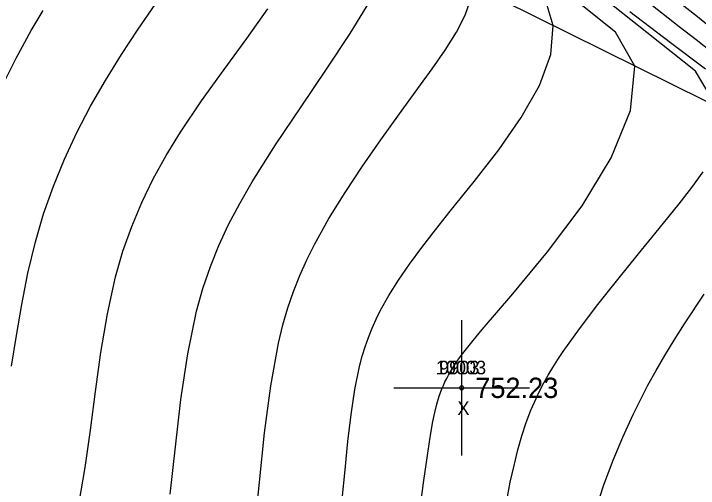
# Model space of a CAD drawing. Extents: x 1378535 to 1380697, y 997729 to 1000024.
# Drawn here: x 1379052.3 to 1379102.8, y 999421.6 to 999456.7 of the extents above; entities that cross this region are included whole.
import ezdxf

# ---------------------------------------------------------------- set-up
doc = ezdxf.new("R2010")
doc.units = 0
for name, color, linetype in [('RD_DTM_BkLn2', 7, 'Continuous'), ('RD_DTM_Major1', 7, 'Continuous'), ('RD_DTM_Minor1', 7, 'Continuous'), ('RD_EX_Misc', 7, 'Continuous'), ('RD_EX_Misc_txCode', 7, 'Continuous'), ('RD_EX_TX_Misc_ELEV', 7, 'Continuous'), ('RD_SMD_Locator', 7, 'Continuous')]:
    doc.layers.add(name, color=color, linetype=linetype)

msp = doc.modelspace()

# ---------------------------------------------------------------- linework, layer by layer
at = {"layer": 'RD_DTM_BkLn2'}
msp.add_lwpolyline([(1379120.522, 999436.728), (1379105.901, 999448.958), (1379055.44, 999473.982), (1379013.575, 999506.052), (1378969.754, 999549.783), (1378921.742, 999588.169), (1378887.745, 999620.093), (1378838.962, 999666.497), (1378808.003, 999710.025), (1378787.76, 999741.475)], dxfattribs=at)
at = {"layer": 'RD_DTM_Major1'}
for points in [[(1379070.036, 999418.405), (1379070.396, 999422.077), (1379070.778, 999425.713), (1379071.232, 999429.178), (1379071.808, 999432.339), (1379072.135, 999433.687), (1379072.504, 999434.956), (1379072.919, 999436.166), (1379073.382, 999437.336), (1379073.898, 999438.484), (1379074.47, 999439.629), (1379075.535, 999441.541), (1379076.728, 999443.479), (1379078.015, 999445.428), (1379079.363, 999447.368), (1379080.739, 999449.284), (1379082.107, 999451.158), (1379083.157, 999452.6), (1379084.126, 999453.991), (1379084.957, 999455.319), (1379085.594, 999456.571), (1379085.983, 999457.734)], [(1379104.895, 999452.978), (1379102.641, 999454.742), (1379101.396, 999455.717), (1379098.952, 999457.637)]]:
    msp.add_lwpolyline(points, dxfattribs=at)
at = {"layer": 'RD_DTM_Minor1'}
for points in [[(1379104.158, 999449.822), (1379102.598, 999452.428), (1379099.014, 999455.282), (1379095.458, 999458.115)], [(1379063.819, 999421.172), (1379064.198, 999424.682), (1379064.607, 999428.173), (1379065.109, 999431.546), (1379065.761, 999434.699), (1379066.231, 999436.39), (1379066.778, 999438.002), (1379067.408, 999439.566), (1379068.129, 999441.109), (1379068.948, 999442.661), (1379069.869, 999444.251), (1379071.598, 999446.986), (1379073.479, 999449.797), (1379075.365, 999452.58), (1379077.11, 999455.229), (1379078.568, 999457.642)], [(1379104.263, 999455.221), (1379102.754, 999456.441), (1379101.186, 999457.695)], [(1379052.095, 999430.644), (1379052.47, 999432.9), (1379052.862, 999435.204), (1379053.311, 999437.522), (1379053.855, 999439.822), (1379054.468, 999441.901), (1379055.187, 999443.939), (1379056.009, 999445.939), (1379056.926, 999447.904), (1379057.934, 999449.837), (1379059.025, 999451.741), (1379060.218, 999453.657), (1379061.456, 999455.533), (1379062.705, 999457.354)], [(1379076.517, 999420.818), (1379076.723, 999422.992), (1379076.933, 999425.082), (1379077.168, 999427.065), (1379077.449, 999428.92), (1379077.798, 999430.623), (1379077.991, 999431.367), (1379078.206, 999432.081), (1379078.446, 999432.77), (1379078.714, 999433.443), (1379079.011, 999434.107), (1379079.34, 999434.769), (1379079.958, 999435.87), (1379080.671, 999437), (1379081.481, 999438.172), (1379082.388, 999439.402), (1379083.393, 999440.701), (1379084.496, 999442.086), (1379086.265, 999444.281), (1379088.07, 999446.613), (1379089.734, 999449.006), (1379091.078, 999451.386), (1379091.925, 999453.677), (1379092.096, 999455.804), (1379091.567, 999457.535)], [(1379082.056, 999418.416), (1379082.528, 999422.024), (1379082.952, 999425.051), (1379083.076, 999425.832), (1379083.205, 999426.551), (1379083.344, 999427.215), (1379083.499, 999427.833), (1379083.675, 999428.415), (1379083.88, 999428.97), (1379083.987, 999429.224), (1379084.103, 999429.475), (1379084.227, 999429.725), (1379084.361, 999429.975), (1379084.505, 999430.226), (1379084.66, 999430.48), (1379084.94, 999430.906), (1379085.252, 999431.348), (1379085.599, 999431.809), (1379085.98, 999432.294), (1379086.399, 999432.808), (1379086.855, 999433.355), (1379089.106, 999435.987), (1379091.681, 999439.09), (1379094.224, 999442.495), (1379096.382, 999446.031), (1379097.802, 999449.527), (1379098.127, 999452.813), (1379096.693, 999455.318), (1379094.011, 999457.456)], [(1379051.367, 999451.273), (1379052.437, 999453.399), (1379053.556, 999455.446), (1379054.424, 999456.927)], [(1379057.082, 999420.576), (1379057.537, 999423.157), (1379057.926, 999425.91), (1379058.297, 999428.765), (1379058.698, 999431.651), (1379059.176, 999434.498), (1379059.779, 999437.236), (1379060.325, 999439.137), (1379060.967, 999440.962), (1379061.709, 999442.733), (1379062.554, 999444.47), (1379063.507, 999446.195), (1379064.571, 999447.927), (1379066.134, 999450.246), (1379067.796, 999452.569), (1379069.459, 999454.85), (1379071.02, 999457.042)], [(1379103.349, 999452.593), (1379100.746, 999454.518), (1379097.744, 999456.809)], [(1379088.326, 999418.811), (1379088.928, 999422.06), (1379089.202, 999423.312), (1379089.486, 999424.453), (1379089.785, 999425.501), (1379090.106, 999426.473), (1379090.454, 999427.387), (1379090.833, 999428.259), (1379091.109, 999428.832), (1379091.404, 999429.399), (1379091.722, 999429.968), (1379092.066, 999430.543), (1379092.437, 999431.13), (1379092.84, 999431.735), (1379094.03, 999433.403), (1379095.391, 999435.188), (1379096.864, 999437.046), (1379098.394, 999438.934), (1379099.922, 999440.809), (1379101.393, 999442.627), (1379102.335, 999443.83), (1379103.163, 999445.006)], [(1379095.208, 999419.976), (1379095.839, 999421.88), (1379096.515, 999423.684), (1379097.234, 999425.407), (1379097.995, 999427.065), (1379098.531, 999428.155), (1379099.094, 999429.236), (1379099.692, 999430.324), (1379100.334, 999431.431), (1379101.027, 999432.57), (1379101.779, 999433.756), (1379103.243, 999435.962)]]:
    msp.add_lwpolyline(points, dxfattribs=at)
at = {"layer": 'RD_EX_Misc'}
for p, q in [((1379085.335, 999424.039), (1379085.335, 999434.039)), ((1379085.335, 999424.039), (1379085.335, 999434.039)), ((1379080.335, 999429.039), (1379090.335, 999429.039)), ((1379080.335, 999429.039), (1379090.335, 999429.039))]:
    msp.add_line(p, q, dxfattribs=at)
at = {"layer": 'RD_SMD_Locator'}
msp.add_circle((1379085.335, 999429.039), 0.15, dxfattribs=at)
msp.add_circle((1379085.335, 999429.039), 0.15, dxfattribs=at)

# ---------------------------------------------------------------- texts
at = {"layer": 'RD_EX_Misc_txCode'}
for s, p in [('10003', (1379083.422, 999430.039)), ('9903', (1379083.666, 999430.039)), ('X', (1379085.02, 999427.039)), ('X', (1379085.02, 999427.039))]:
    msp.add_text(s, height=1, dxfattribs=at).set_placement(p)
at = {"layer": 'RD_EX_TX_Misc_ELEV'}
msp.add_text('752.23', height=1.5, dxfattribs=at).set_placement((1379086.335, 999428.289))
msp.add_text('752.23', height=1.5, dxfattribs=at).set_placement((1379086.335, 999428.289))

doc.saveas('drawing.dxf')
